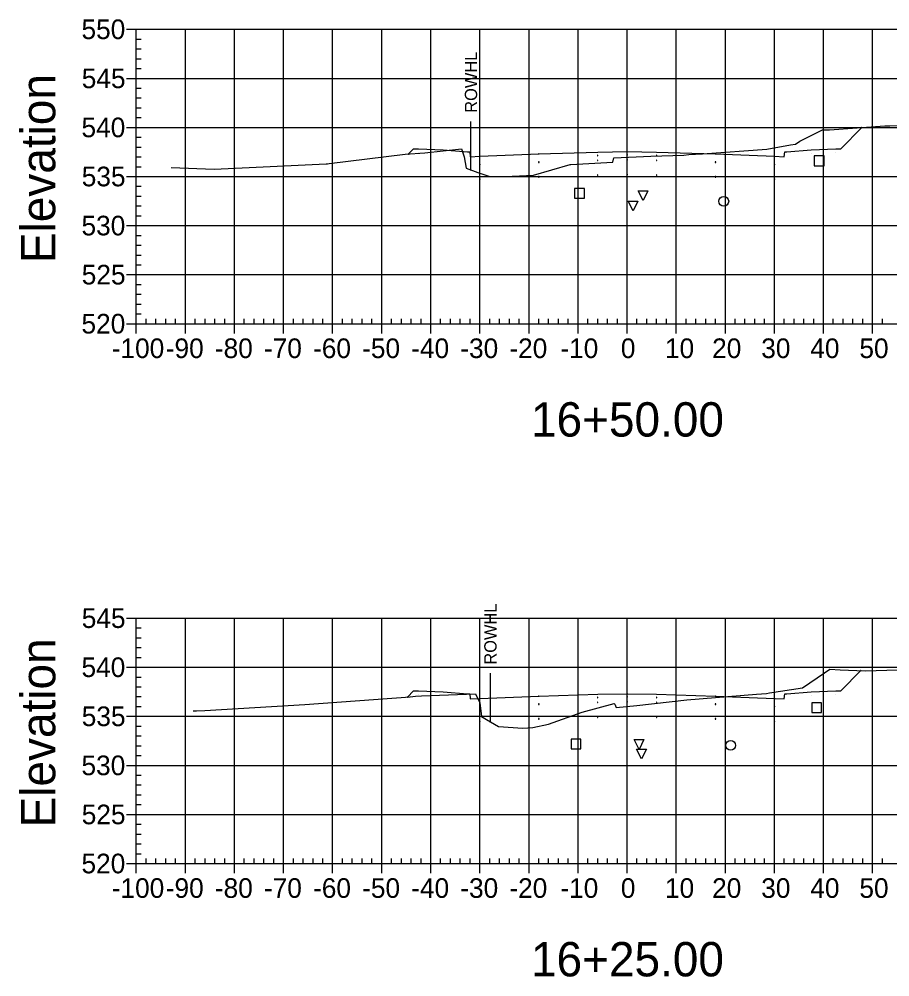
# Model space of a CAD drawing. Extents: x 708103 to 717568, y 374476 to 378707.
# Drawn here: x 708653.1 to 708830.5, y 377741.5 to 377936.7 of the extents above; entities that cross this region are included whole.
import ezdxf

# ---------------------------------------------------------------- set-up
doc = ezdxf.new("R2010")
doc.units = 0
for name, color, linetype in [('1', 7, 'Continuous'), ('10', 7, 'Continuous'), ('13', 7, 'Continuous'), ('14', 7, 'Continuous'), ('22', 7, 'Continuous'), ('4', 7, 'Continuous'), ('57', 7, 'Continuous'), ('60', 7, 'Continuous'), ('Existing', 7, 'Continuous'), ('XS_Right_of_Way', 7, 'Continuous')]:
    doc.layers.add(name, color=color, linetype=linetype)

msp = doc.modelspace()

# ---------------------------------------------------------------- linework, layer by layer
for points in [[(708770.93, 377908.86), (708771.03, 377908.86), (708771.03, 377908.96), (708770.93, 377908.96)], [(708770.93, 377907.86), (708771.03, 377907.86), (708771.03, 377907.96), (708770.93, 377907.96)], [(708776.93, 377908.98), (708777.03, 377908.98), (708777.03, 377909.08), (708776.93, 377909.08)], [(708776.93, 377907.98), (708777.03, 377907.98), (708777.03, 377908.08), (708776.93, 377908.08)], [(708782.93, 377908.86), (708783.03, 377908.86), (708783.03, 377908.96), (708782.93, 377908.96)], [(708782.93, 377907.86), (708783.03, 377907.86), (708783.03, 377907.96), (708782.93, 377907.96)], [(708746.93, 377907.02), (708747.03, 377907.02), (708747.03, 377907.12), (708746.93, 377907.12)], [(708758.93, 377907.5), (708759.03, 377907.5), (708759.03, 377907.6), (708758.93, 377907.6)], [(708794.93, 377907.5), (708795.03, 377907.5), (708795.03, 377907.6), (708794.93, 377907.6)], [(708806.93, 377907.02), (708807.03, 377907.02), (708807.03, 377907.12), (708806.93, 377907.12)], [(708746.93, 377904.02), (708747.03, 377904.02), (708747.03, 377904.12), (708746.93, 377904.12)], [(708758.93, 377904.5), (708759.03, 377904.5), (708759.03, 377904.6), (708758.93, 377904.6)], [(708770.93, 377904.86), (708771.03, 377904.86), (708771.03, 377904.96), (708770.93, 377904.96)], [(708776.93, 377904.98), (708777.03, 377904.98), (708777.03, 377905.08), (708776.93, 377905.08)], [(708782.93, 377904.86), (708783.03, 377904.86), (708783.03, 377904.96), (708782.93, 377904.96)], [(708794.93, 377904.5), (708795.03, 377904.5), (708795.03, 377904.6), (708794.93, 377904.6)], [(708806.93, 377904.02), (708807.03, 377904.02), (708807.03, 377904.12), (708806.93, 377904.12)], [(708776.93, 377798.53), (708777.03, 377798.53), (708777.03, 377798.63), (708776.93, 377798.63)], [(708746.93, 377796.57), (708747.03, 377796.57), (708747.03, 377796.67), (708746.93, 377796.67)], [(708758.93, 377797.05), (708759.03, 377797.05), (708759.03, 377797.15), (708758.93, 377797.15)], [(708770.93, 377798.41), (708771.03, 377798.41), (708771.03, 377798.51), (708770.93, 377798.51)], [(708770.93, 377797.41), (708771.03, 377797.41), (708771.03, 377797.51), (708770.93, 377797.51)], [(708776.93, 377797.53), (708777.03, 377797.53), (708777.03, 377797.63), (708776.93, 377797.63)], [(708782.93, 377798.41), (708783.03, 377798.41), (708783.03, 377798.51), (708782.93, 377798.51)], [(708782.93, 377797.41), (708783.03, 377797.41), (708783.03, 377797.51), (708782.93, 377797.51)], [(708794.93, 377797.05), (708795.03, 377797.05), (708795.03, 377797.15), (708794.93, 377797.15)], [(708806.93, 377796.57), (708807.03, 377796.57), (708807.03, 377796.67), (708806.93, 377796.67)], [(708776.93, 377794.53), (708777.03, 377794.53), (708777.03, 377794.63), (708776.93, 377794.63)], [(708746.93, 377793.57), (708747.03, 377793.57), (708747.03, 377793.67), (708746.93, 377793.67)], [(708758.93, 377794.05), (708759.03, 377794.05), (708759.03, 377794.15), (708758.93, 377794.15)], [(708770.93, 377794.41), (708771.03, 377794.41), (708771.03, 377794.51), (708770.93, 377794.51)], [(708782.93, 377794.41), (708783.03, 377794.41), (708783.03, 377794.51), (708782.93, 377794.51)], [(708794.93, 377794.05), (708795.03, 377794.05), (708795.03, 377794.15), (708794.93, 377794.15)], [(708806.93, 377793.57), (708807.03, 377793.57), (708807.03, 377793.67), (708806.93, 377793.67)]]:
    msp.add_lwpolyline(points, close=True)
at = {"layer": '1'}
for points in [[(708780.22, 377899.72), (708779.22, 377901.72), (708781.22, 377901.72)], [(708778.17, 377897.61), (708777.17, 377899.61), (708779.17, 377899.61)], [(708779.39, 377787.88), (708778.39, 377789.88), (708780.39, 377789.88)], [(708779.9, 377785.93), (708778.9, 377787.93), (708780.9, 377787.93)]]:
    msp.add_lwpolyline(points, close=True, dxfattribs=at)
at = {"layer": '10'}
for points in [[(708766.28, 377900.18), (708768.28, 377900.18), (708768.28, 377902.18), (708766.28, 377902.18)], [(708765.55, 377788), (708767.55, 377788), (708767.55, 377790), (708765.55, 377790)]]:
    msp.add_lwpolyline(points, close=True, dxfattribs=at)
at = {"layer": '13'}
for centre in [(708796.66, 377899.58), (708798.07, 377788.71)]:
    msp.add_circle(centre, 1, dxfattribs=at)
at = {"layer": '14'}
for points in [[(708824.79, 377914.6), (708824.79, 377914.65), (708824.79, 377914.6), (708824.74, 377914.6), (708824.79, 377914.6), (708824.79, 377914.55), (708824.79, 377914.6), (708824.84, 377914.6)], [(708732.39, 377909.2), (708732.39, 377909.25), (708732.39, 377909.2), (708732.34, 377909.2), (708732.39, 377909.2), (708732.39, 377909.15), (708732.39, 377909.2), (708732.44, 377909.2)], [(708746.98, 377908.74), (708746.98, 377908.79), (708746.98, 377908.74), (708746.93, 377908.74), (708746.98, 377908.74), (708746.98, 377908.69), (708746.98, 377908.74), (708747.03, 377908.74)], [(708758.98, 377909.22), (708758.98, 377909.27), (708758.98, 377909.22), (708758.93, 377909.22), (708758.98, 377909.22), (708758.98, 377909.17), (708758.98, 377909.22), (708759.03, 377909.22)], [(708776.98, 377909.7), (708776.98, 377909.75), (708776.98, 377909.7), (708776.93, 377909.7), (708776.98, 377909.7), (708776.98, 377909.65), (708776.98, 377909.7), (708777.03, 377909.7)], [(708794.98, 377909.22), (708794.98, 377909.27), (708794.98, 377909.22), (708794.93, 377909.22), (708794.98, 377909.22), (708794.98, 377909.17), (708794.98, 377909.22), (708795.03, 377909.22)], [(708806.98, 377908.74), (708806.98, 377908.79), (708806.98, 377908.74), (708806.93, 377908.74), (708806.98, 377908.74), (708806.98, 377908.69), (708806.98, 377908.74), (708807.03, 377908.74)], [(708824.58, 377803.94), (708824.58, 377803.99), (708824.58, 377803.94), (708824.53, 377803.94), (708824.58, 377803.94), (708824.58, 377803.89), (708824.58, 377803.94), (708824.63, 377803.94)], [(708732.2, 377798.56), (708732.2, 377798.61), (708732.2, 377798.56), (708732.15, 377798.56), (708732.2, 377798.56), (708732.2, 377798.51), (708732.2, 377798.56), (708732.25, 377798.56)], [(708758.98, 377798.76), (708758.98, 377798.81), (708758.98, 377798.76), (708758.93, 377798.76), (708758.98, 377798.76), (708758.98, 377798.71), (708758.98, 377798.76), (708759.03, 377798.76)], [(708776.98, 377799.24), (708776.98, 377799.29), (708776.98, 377799.24), (708776.93, 377799.24), (708776.98, 377799.24), (708776.98, 377799.19), (708776.98, 377799.24), (708777.03, 377799.24)], [(708794.98, 377798.76), (708794.98, 377798.81), (708794.98, 377798.76), (708794.93, 377798.76), (708794.98, 377798.76), (708794.98, 377798.71), (708794.98, 377798.76), (708795.03, 377798.76)], [(708746.98, 377798.28), (708746.98, 377798.33), (708746.98, 377798.28), (708746.93, 377798.28), (708746.98, 377798.28), (708746.98, 377798.23), (708746.98, 377798.28), (708747.03, 377798.28)], [(708806.98, 377798.28), (708806.98, 377798.33), (708806.98, 377798.28), (708806.93, 377798.28), (708806.98, 377798.28), (708806.98, 377798.23), (708806.98, 377798.28), (708807.03, 377798.28)]]:
    msp.add_lwpolyline(points, dxfattribs=at)
at = {"layer": '22'}
for points in [[(708732.39, 377909.2), (708733.48, 377910.3), (708734.48, 377910.26), (708739.48, 377910.06), (708744.48, 377909.66), (708744.9, 377909.66), (708744.98, 377908.66), (708746.98, 377908.74), (708758.98, 377909.22), (708770.98, 377909.58), (708776.98, 377909.7), (708782.98, 377909.58), (708794.98, 377909.22), (708806.98, 377908.74), (708808.98, 377908.66), (708809.07, 377909.66), (708809.48, 377909.66), (708814.48, 377910.06), (708819.48, 377910.26), (708820.48, 377910.3), (708824.79, 377914.6)], [(708732.2, 377798.56), (708733.48, 377799.84), (708734.48, 377799.8), (708739.48, 377799.6), (708744.48, 377799.2), (708744.9, 377799.2), (708744.98, 377798.2), (708746.98, 377798.28), (708758.98, 377798.76), (708770.98, 377799.12), (708776.98, 377799.24), (708782.98, 377799.12), (708794.98, 377798.76), (708806.98, 377798.28), (708808.98, 377798.2), (708809.07, 377799.2), (708809.48, 377799.2), (708814.48, 377799.6), (708819.48, 377799.8), (708820.48, 377799.84), (708824.58, 377803.94)]]:
    msp.add_lwpolyline(points, dxfattribs=at)
at = {"layer": '4'}
for points in [[(708815.1, 377906.81), (708817.1, 377906.81), (708817.1, 377908.81), (708815.1, 377908.81)], [(708814.57, 377795.4), (708816.57, 377795.4), (708816.57, 377797.4), (708814.57, 377797.4)]]:
    msp.add_lwpolyline(points, close=True, dxfattribs=at)
at = {"layer": '57'}
for p, q in [((708674.98, 377934.63), (708676.98, 377934.63)), ((708676.98, 377934.63), (708876.98, 377934.63)), ((708676.98, 377874.63), (708676.98, 377934.63)), ((708676.98, 377874.63), (708676.98, 377934.63)), ((708686.98, 377874.63), (708686.98, 377934.63)), ((708696.98, 377874.63), (708696.98, 377934.63)), ((708706.98, 377874.63), (708706.98, 377934.63)), ((708716.98, 377874.63), (708716.98, 377934.63)), ((708726.98, 377874.63), (708726.98, 377934.63)), ((708736.98, 377874.63), (708736.98, 377934.63)), ((708746.98, 377874.63), (708746.98, 377934.63)), ((708756.98, 377874.63), (708756.98, 377934.63)), ((708766.98, 377874.63), (708766.98, 377934.63)), ((708776.98, 377874.63), (708776.98, 377934.63)), ((708786.98, 377874.63), (708786.98, 377934.63)), ((708796.98, 377874.63), (708796.98, 377934.63)), ((708806.98, 377874.63), (708806.98, 377934.63)), ((708816.98, 377874.63), (708816.98, 377934.63)), ((708826.98, 377874.63), (708826.98, 377934.63)), ((708676.98, 377932.63), (708677.98, 377932.63)), ((708676.98, 377930.63), (708677.98, 377930.63)), ((708676.98, 377928.63), (708677.98, 377928.63)), ((708676.98, 377926.63), (708677.98, 377926.63)), ((708674.98, 377924.63), (708676.98, 377924.63)), ((708676.98, 377924.63), (708876.98, 377924.63)), ((708676.98, 377922.63), (708677.98, 377922.63)), ((708676.98, 377920.63), (708677.98, 377920.63)), ((708676.98, 377918.63), (708677.98, 377918.63)), ((708676.98, 377916.63), (708677.98, 377916.63)), ((708674.98, 377914.63), (708676.98, 377914.63)), ((708676.98, 377914.63), (708876.98, 377914.63)), ((708676.98, 377912.63), (708677.98, 377912.63)), ((708676.98, 377910.63), (708677.98, 377910.63)), ((708676.98, 377908.63), (708677.98, 377908.63)), ((708676.98, 377906.63), (708677.98, 377906.63)), ((708674.98, 377904.63), (708676.98, 377904.63)), ((708676.98, 377904.63), (708876.98, 377904.63)), ((708676.98, 377902.63), (708677.98, 377902.63)), ((708676.98, 377900.63), (708677.98, 377900.63)), ((708676.98, 377898.63), (708677.98, 377898.63)), ((708676.98, 377896.63), (708677.98, 377896.63)), ((708674.98, 377894.63), (708676.98, 377894.63)), ((708676.98, 377894.63), (708876.98, 377894.63)), ((708676.98, 377892.63), (708677.98, 377892.63)), ((708676.98, 377890.63), (708677.98, 377890.63)), ((708676.98, 377888.63), (708677.98, 377888.63)), ((708676.98, 377886.63), (708677.98, 377886.63)), ((708674.98, 377884.63), (708676.98, 377884.63)), ((708676.98, 377884.63), (708876.98, 377884.63)), ((708676.98, 377882.63), (708677.98, 377882.63)), ((708676.98, 377880.63), (708677.98, 377880.63)), ((708676.98, 377878.63), (708677.98, 377878.63)), ((708676.98, 377876.63), (708677.98, 377876.63)), ((708674.98, 377874.63), (708676.98, 377874.63)), ((708676.98, 377874.63), (708876.98, 377874.63)), ((708676.98, 377874.63), (708876.98, 377874.63)), ((708676.98, 377872.63), (708676.98, 377874.63)), ((708678.98, 377874.63), (708678.98, 377875.63)), ((708680.98, 377874.63), (708680.98, 377875.63)), ((708682.98, 377874.63), (708682.98, 377875.63)), ((708684.98, 377874.63), (708684.98, 377875.63)), ((708686.98, 377872.63), (708686.98, 377874.63)), ((708688.98, 377874.63), (708688.98, 377875.63)), ((708690.98, 377874.63), (708690.98, 377875.63)), ((708692.98, 377874.63), (708692.98, 377875.63)), ((708694.98, 377874.63), (708694.98, 377875.63)), ((708696.98, 377872.63), (708696.98, 377874.63)), ((708698.98, 377874.63), (708698.98, 377875.63)), ((708700.98, 377874.63), (708700.98, 377875.63)), ((708702.98, 377874.63), (708702.98, 377875.63)), ((708704.98, 377874.63), (708704.98, 377875.63)), ((708706.98, 377872.63), (708706.98, 377874.63)), ((708708.98, 377874.63), (708708.98, 377875.63)), ((708710.98, 377874.63), (708710.98, 377875.63)), ((708712.98, 377874.63), (708712.98, 377875.63)), ((708714.98, 377874.63), (708714.98, 377875.63)), ((708716.98, 377872.63), (708716.98, 377874.63)), ((708718.98, 377874.63), (708718.98, 377875.63)), ((708720.98, 377874.63), (708720.98, 377875.63)), ((708722.98, 377874.63), (708722.98, 377875.63)), ((708724.98, 377874.63), (708724.98, 377875.63)), ((708726.98, 377872.63), (708726.98, 377874.63)), ((708728.98, 377874.63), (708728.98, 377875.63)), ((708730.98, 377874.63), (708730.98, 377875.63)), ((708732.98, 377874.63), (708732.98, 377875.63)), ((708734.98, 377874.63), (708734.98, 377875.63)), ((708736.98, 377872.63), (708736.98, 377874.63)), ((708738.98, 377874.63), (708738.98, 377875.63)), ((708740.98, 377874.63), (708740.98, 377875.63)), ((708742.98, 377874.63), (708742.98, 377875.63)), ((708744.98, 377874.63), (708744.98, 377875.63)), ((708746.98, 377872.63), (708746.98, 377874.63)), ((708748.98, 377874.63), (708748.98, 377875.63)), ((708750.98, 377874.63), (708750.98, 377875.63)), ((708752.98, 377874.63), (708752.98, 377875.63)), ((708754.98, 377874.63), (708754.98, 377875.63)), ((708756.98, 377872.63), (708756.98, 377874.63)), ((708758.98, 377874.63), (708758.98, 377875.63)), ((708760.98, 377874.63), (708760.98, 377875.63)), ((708762.98, 377874.63), (708762.98, 377875.63)), ((708764.98, 377874.63), (708764.98, 377875.63)), ((708766.98, 377872.63), (708766.98, 377874.63)), ((708768.98, 377874.63), (708768.98, 377875.63)), ((708770.98, 377874.63), (708770.98, 377875.63)), ((708772.98, 377874.63), (708772.98, 377875.63)), ((708774.98, 377874.63), (708774.98, 377875.63)), ((708776.98, 377872.63), (708776.98, 377874.63)), ((708778.98, 377874.63), (708778.98, 377875.63)), ((708780.98, 377874.63), (708780.98, 377875.63)), ((708782.98, 377874.63), (708782.98, 377875.63)), ((708784.98, 377874.63), (708784.98, 377875.63)), ((708786.98, 377872.63), (708786.98, 377874.63)), ((708788.98, 377874.63), (708788.98, 377875.63)), ((708790.98, 377874.63), (708790.98, 377875.63)), ((708792.98, 377874.63), (708792.98, 377875.63)), ((708794.98, 377874.63), (708794.98, 377875.63)), ((708796.98, 377872.63), (708796.98, 377874.63)), ((708798.98, 377874.63), (708798.98, 377875.63)), ((708800.98, 377874.63), (708800.98, 377875.63)), ((708802.98, 377874.63), (708802.98, 377875.63)), ((708804.98, 377874.63), (708804.98, 377875.63)), ((708806.98, 377872.63), (708806.98, 377874.63)), ((708808.98, 377874.63), (708808.98, 377875.63)), ((708810.98, 377874.63), (708810.98, 377875.63)), ((708812.98, 377874.63), (708812.98, 377875.63)), ((708814.98, 377874.63), (708814.98, 377875.63)), ((708816.98, 377872.63), (708816.98, 377874.63)), ((708818.98, 377874.63), (708818.98, 377875.63)), ((708820.98, 377874.63), (708820.98, 377875.63)), ((708822.98, 377874.63), (708822.98, 377875.63)), ((708824.98, 377874.63), (708824.98, 377875.63)), ((708826.98, 377872.63), (708826.98, 377874.63)), ((708828.98, 377874.63), (708828.98, 377875.63)), ((708674.98, 377814.63), (708676.98, 377814.63)), ((708676.98, 377814.63), (708876.98, 377814.63)), ((708676.98, 377764.63), (708676.98, 377814.63)), ((708676.98, 377764.63), (708676.98, 377814.63)), ((708686.98, 377764.63), (708686.98, 377814.63)), ((708696.98, 377764.63), (708696.98, 377814.63)), ((708706.98, 377764.63), (708706.98, 377814.63)), ((708716.98, 377764.63), (708716.98, 377814.63)), ((708726.98, 377764.63), (708726.98, 377814.63)), ((708736.98, 377764.63), (708736.98, 377814.63)), ((708746.98, 377764.63), (708746.98, 377814.63)), ((708756.98, 377764.63), (708756.98, 377814.63)), ((708766.98, 377764.63), (708766.98, 377814.63)), ((708776.98, 377764.63), (708776.98, 377814.63)), ((708786.98, 377764.63), (708786.98, 377814.63)), ((708796.98, 377764.63), (708796.98, 377814.63)), ((708806.98, 377764.63), (708806.98, 377814.63)), ((708816.98, 377764.63), (708816.98, 377814.63)), ((708826.98, 377764.63), (708826.98, 377814.63)), ((708676.98, 377812.63), (708677.98, 377812.63)), ((708676.98, 377810.63), (708677.98, 377810.63)), ((708676.98, 377808.63), (708677.98, 377808.63)), ((708676.98, 377806.63), (708677.98, 377806.63)), ((708674.98, 377804.63), (708676.98, 377804.63)), ((708676.98, 377804.63), (708876.98, 377804.63)), ((708676.98, 377802.63), (708677.98, 377802.63)), ((708676.98, 377800.63), (708677.98, 377800.63)), ((708676.98, 377798.63), (708677.98, 377798.63)), ((708676.98, 377796.63), (708677.98, 377796.63)), ((708674.98, 377794.63), (708676.98, 377794.63)), ((708676.98, 377794.63), (708876.98, 377794.63)), ((708676.98, 377792.63), (708677.98, 377792.63)), ((708676.98, 377790.63), (708677.98, 377790.63)), ((708676.98, 377788.63), (708677.98, 377788.63)), ((708676.98, 377786.63), (708677.98, 377786.63)), ((708674.98, 377784.63), (708676.98, 377784.63)), ((708676.98, 377784.63), (708876.98, 377784.63)), ((708676.98, 377782.63), (708677.98, 377782.63)), ((708676.98, 377780.63), (708677.98, 377780.63)), ((708676.98, 377778.63), (708677.98, 377778.63)), ((708676.98, 377776.63), (708677.98, 377776.63)), ((708674.98, 377774.63), (708676.98, 377774.63)), ((708676.98, 377774.63), (708876.98, 377774.63)), ((708676.98, 377772.63), (708677.98, 377772.63)), ((708676.98, 377770.63), (708677.98, 377770.63)), ((708676.98, 377768.63), (708677.98, 377768.63)), ((708676.98, 377766.63), (708677.98, 377766.63)), ((708678.98, 377764.63), (708678.98, 377765.63)), ((708680.98, 377764.63), (708680.98, 377765.63)), ((708682.98, 377764.63), (708682.98, 377765.63)), ((708684.98, 377764.63), (708684.98, 377765.63)), ((708688.98, 377764.63), (708688.98, 377765.63)), ((708690.98, 377764.63), (708690.98, 377765.63)), ((708692.98, 377764.63), (708692.98, 377765.63)), ((708694.98, 377764.63), (708694.98, 377765.63)), ((708698.98, 377764.63), (708698.98, 377765.63)), ((708700.98, 377764.63), (708700.98, 377765.63)), ((708702.98, 377764.63), (708702.98, 377765.63)), ((708704.98, 377764.63), (708704.98, 377765.63)), ((708708.98, 377764.63), (708708.98, 377765.63)), ((708710.98, 377764.63), (708710.98, 377765.63)), ((708712.98, 377764.63), (708712.98, 377765.63)), ((708714.98, 377764.63), (708714.98, 377765.63)), ((708718.98, 377764.63), (708718.98, 377765.63)), ((708720.98, 377764.63), (708720.98, 377765.63)), ((708722.98, 377764.63), (708722.98, 377765.63)), ((708724.98, 377764.63), (708724.98, 377765.63)), ((708728.98, 377764.63), (708728.98, 377765.63)), ((708730.98, 377764.63), (708730.98, 377765.63)), ((708732.98, 377764.63), (708732.98, 377765.63)), ((708734.98, 377764.63), (708734.98, 377765.63)), ((708738.98, 377764.63), (708738.98, 377765.63)), ((708740.98, 377764.63), (708740.98, 377765.63)), ((708742.98, 377764.63), (708742.98, 377765.63)), ((708744.98, 377764.63), (708744.98, 377765.63)), ((708748.98, 377764.63), (708748.98, 377765.63)), ((708750.98, 377764.63), (708750.98, 377765.63)), ((708752.98, 377764.63), (708752.98, 377765.63)), ((708754.98, 377764.63), (708754.98, 377765.63)), ((708758.98, 377764.63), (708758.98, 377765.63)), ((708760.98, 377764.63), (708760.98, 377765.63)), ((708762.98, 377764.63), (708762.98, 377765.63)), ((708764.98, 377764.63), (708764.98, 377765.63)), ((708768.98, 377764.63), (708768.98, 377765.63)), ((708770.98, 377764.63), (708770.98, 377765.63)), ((708772.98, 377764.63), (708772.98, 377765.63)), ((708774.98, 377764.63), (708774.98, 377765.63)), ((708778.98, 377764.63), (708778.98, 377765.63)), ((708780.98, 377764.63), (708780.98, 377765.63)), ((708782.98, 377764.63), (708782.98, 377765.63)), ((708784.98, 377764.63), (708784.98, 377765.63)), ((708788.98, 377764.63), (708788.98, 377765.63)), ((708790.98, 377764.63), (708790.98, 377765.63)), ((708792.98, 377764.63), (708792.98, 377765.63)), ((708794.98, 377764.63), (708794.98, 377765.63)), ((708798.98, 377764.63), (708798.98, 377765.63)), ((708800.98, 377764.63), (708800.98, 377765.63)), ((708802.98, 377764.63), (708802.98, 377765.63)), ((708804.98, 377764.63), (708804.98, 377765.63)), ((708808.98, 377764.63), (708808.98, 377765.63)), ((708810.98, 377764.63), (708810.98, 377765.63)), ((708812.98, 377764.63), (708812.98, 377765.63)), ((708814.98, 377764.63), (708814.98, 377765.63)), ((708818.98, 377764.63), (708818.98, 377765.63)), ((708820.98, 377764.63), (708820.98, 377765.63)), ((708822.98, 377764.63), (708822.98, 377765.63)), ((708824.98, 377764.63), (708824.98, 377765.63)), ((708828.98, 377764.63), (708828.98, 377765.63)), ((708674.98, 377764.63), (708676.98, 377764.63)), ((708676.98, 377764.63), (708876.98, 377764.63)), ((708676.98, 377764.63), (708876.98, 377764.63)), ((708676.98, 377762.63), (708676.98, 377764.63)), ((708686.98, 377762.63), (708686.98, 377764.63)), ((708696.98, 377762.63), (708696.98, 377764.63)), ((708706.98, 377762.63), (708706.98, 377764.63)), ((708716.98, 377762.63), (708716.98, 377764.63)), ((708726.98, 377762.63), (708726.98, 377764.63)), ((708736.98, 377762.63), (708736.98, 377764.63)), ((708746.98, 377762.63), (708746.98, 377764.63)), ((708756.98, 377762.63), (708756.98, 377764.63)), ((708766.98, 377762.63), (708766.98, 377764.63)), ((708776.98, 377762.63), (708776.98, 377764.63)), ((708786.98, 377762.63), (708786.98, 377764.63)), ((708796.98, 377762.63), (708796.98, 377764.63)), ((708806.98, 377762.63), (708806.98, 377764.63)), ((708816.98, 377762.63), (708816.98, 377764.63)), ((708826.98, 377762.63), (708826.98, 377764.63))]:
    msp.add_line(p, q, dxfattribs=at)
at = {"layer": 'Existing'}
for points in [[(708684.05, 377906.44), (708692.84, 377906.11), (708715.63, 377907.19), (708715.91, 377907.21), (708716.25, 377907.25), (708731.75, 377909.15), (708735.79, 377909.46), (708743.23, 377910.26), (708743.79, 377908.63), (708744.19, 377906.33), (708746.58, 377905.46), (708749.02, 377904.63), (708752.15, 377904.66), (708757.88, 377904.9), (708765.39, 377907.08), (708765.49, 377907.09), (708765.49, 377907.09), (708774.07, 377907.52), (708774.25, 377908.4), (708781.79, 377908.8), (708788.53, 377909.01), (708789.54, 377909.11), (708792.35, 377909.28), (708805.45, 377910.19), (708810.23, 377911.06), (708811.27, 377911.22), (708812.18, 377911.84), (708816.79, 377914.16), (708818.23, 377914.12), (708829.5, 377914.95), (708830.48, 377914.97), (708842.7, 377915.53)], [(708688.58, 377795.77), (708689.24, 377795.74), (708690.92, 377795.82), (708711.31, 377797.06), (708732.75, 377798.6), (708733.85, 377798.73), (708735.07, 377798.83), (708746.08, 377799.23), (708746.94, 377797.36), (708747.28, 377794.58), (708748.32, 377793.95), (708750.78, 377792.52), (708755.72, 377792.22), (708757.75, 377792.33), (708760.94, 377793.05), (708767.82, 377795.44), (708774.35, 377797.25), (708774.45, 377797.08), (708774.72, 377796.39), (708778.96, 377796.83), (708789.15, 377797.98), (708803.36, 377799.15), (708805.39, 377799.29), (708805.96, 377799.39), (708812.67, 377800.44), (708817.19, 377803.5), (708818.28, 377804.22), (708820.4, 377804.13), (708825.47, 377803.9), (708838.75, 377804.33)]]:
    msp.add_lwpolyline(points, dxfattribs=at)
at = {"layer": 'XS_Right_of_Way'}
for p, q in [((708745.09, 377915.86), (708745.09, 377905.86)), ((708749.05, 377803.39), (708749.05, 377793.39))]:
    msp.add_line(p, q, dxfattribs=at)

# ---------------------------------------------------------------- texts
at = {"layer": '1'}
for s, p in [('16+50.00', (708757.39, 377851.63)), ('16+25.00', (708757.39, 377741.63))]:
    msp.add_text(s, height=7, dxfattribs=at).set_placement(p)
at = {"layer": '14'}
for p in [(708734.45, 377910.21), (708819.45, 377910.21), (708734.45, 377909.54), (708739.45, 377909.34), (708814.45, 377909.34), (708819.45, 377909.54), (708734.45, 377799.75), (708734.45, 377799.09), (708739.45, 377798.89), (708814.45, 377798.89), (708819.45, 377799.75), (708819.45, 377799.09)]:
    msp.add_text('+', height=0.1, dxfattribs=at).set_placement(p)
at = {"layer": '57'}
for s, p in [('550', (708665.81, 377932.63)), ('545', (708665.86, 377922.63)), ('540', (708665.81, 377912.63)), ('535', (708665.86, 377902.63)), ('530', (708665.81, 377892.63)), ('525', (708665.86, 377882.63)), ('520', (708665.81, 377872.63)), ('-100', (708671.97, 377867.63)), ('-90', (708682.98, 377867.63)), ('-80', (708692.98, 377867.63)), ('-70', (708702.98, 377867.63)), ('-60', (708712.98, 377867.63)), ('-50', (708722.98, 377867.63)), ('-40', (708732.98, 377867.63)), ('-30', (708742.98, 377867.63)), ('-20', (708752.98, 377867.63)), ('-10', (708763.37, 377867.63)), ('0', (708775.69, 377867.63)), ('10', (708784.68, 377867.63)), ('20', (708794.29, 377867.63)), ('30', (708804.29, 377867.63)), ('40', (708814.29, 377867.63)), ('50', (708824.29, 377867.63)), ('545', (708665.86, 377812.63)), ('540', (708665.81, 377802.63)), ('535', (708665.86, 377792.63)), ('530', (708665.81, 377782.63)), ('525', (708665.86, 377772.63)), ('520', (708665.81, 377762.63)), ('-100', (708671.97, 377757.63)), ('-90', (708682.98, 377757.63)), ('-80', (708692.98, 377757.63)), ('-70', (708702.98, 377757.63)), ('-60', (708712.98, 377757.63)), ('-50', (708722.98, 377757.63)), ('-40', (708732.98, 377757.63)), ('-30', (708742.98, 377757.63)), ('-20', (708752.98, 377757.63)), ('-10', (708763.37, 377757.63)), ('0', (708775.69, 377757.63)), ('10', (708784.68, 377757.63)), ('20', (708794.29, 377757.63)), ('30', (708804.29, 377757.63)), ('40', (708814.29, 377757.63)), ('50', (708824.29, 377757.63))]:
    msp.add_text(s, height=4, dxfattribs=at).set_placement(p)
at = {"layer": '60'}
for p in [(708660.48, 377886.99), (708660.48, 377771.99)]:
    msp.add_text('Elevation', height=7, rotation=90, dxfattribs=at).set_placement(p)
at = {"layer": 'XS_Right_of_Way'}
for p in [(708746.41, 377917.62), (708750.37, 377805.15)]:
    msp.add_text('ROWHL', height=2.5, rotation=90, dxfattribs=at).set_placement(p)

doc.saveas('drawing.dxf')
